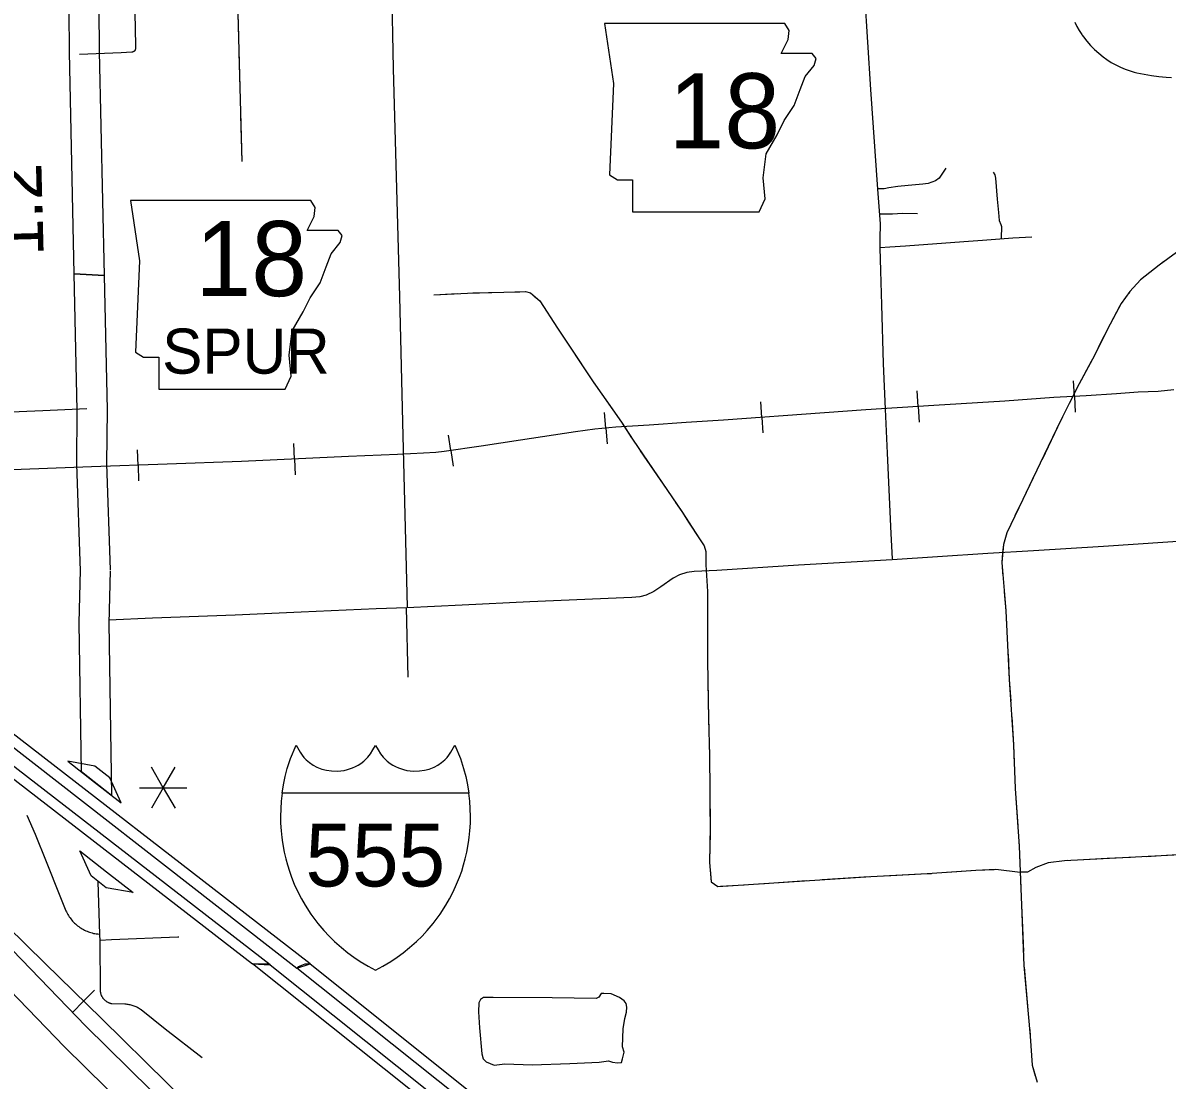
# Model space of a CAD drawing. Extents: x 309348 to 309445, y 336383 to 336484.
# Drawn here: x 309353.647 to 309355.577, y 336396.931 to 336398.714 of the extents above; entities that cross this region are included whole.
import ezdxf

# ---------------------------------------------------------------- set-up
doc = ezdxf.new("R2010")
doc.units = 0
doc.layers.add('R_Annotation', color=7, linetype='Continuous')

msp = doc.modelspace()

# ---------------------------------------------------------------- linework, layer by layer
at = {"layer": 'R_Annotation'}
for p, q in [((309353.7333, 336398.2905), (309353.7834, 336398.2881)), ((309355.4201, 336398.0838), (309355.4186, 336398.1102)), ((309355.1565, 336398.0669), (309355.1548, 336398.0932)), ((309355.4201, 336398.0838), (309355.4215, 336398.0575)), ((309354.8931, 336398.0486), (309354.8912, 336398.075)), ((309355.1565, 336398.0669), (309355.1583, 336398.0405)), ((309354.6296, 336398.0304), (309354.6274, 336398.0567)), ((309354.8931, 336398.0486), (309354.8949, 336398.0223)), ((309354.6296, 336398.0304), (309354.6319, 336398.0041)), ((309354.1047, 336397.9783), (309354.1034, 336398.0047)), ((309354.3683, 336397.9926), (309354.3645, 336398.0187)), ((309353.8408, 336397.9677), (309353.8399, 336397.9941)), ((309354.3683, 336397.9926), (309354.3721, 336397.9665)), ((309353.8408, 336397.9677), (309353.8417, 336397.9413)), ((309354.1047, 336397.9783), (309354.1059, 336397.9519)), ((309353.7225, 336397.4687), (309353.7674, 336397.4335)), ((309353.768, 336397.4605), (309353.7225, 336397.4687)), ((309353.7934, 336397.4405), (309353.768, 336397.4605)), ((309353.7963, 336397.4109), (309353.7456, 336397.4507)), ((309353.8833, 336397.4239), (309353.8633, 336397.4585)), ((309353.8833, 336397.4239), (309353.9033, 336397.4585)), ((309353.7674, 336397.4335), (309353.8122, 336397.3982)), ((309353.8122, 336397.3982), (309353.7934, 336397.4405)), ((309353.8433, 336397.4239), (309353.8833, 336397.4239)), ((309353.8833, 336397.4239), (309353.8633, 336397.3892)), ((309353.8833, 336397.4239), (309353.9233, 336397.4239)), ((309353.8833, 336397.4239), (309353.9033, 336397.3892)), ((309353.7425, 336397.3173), (309353.7875, 336397.2822)), ((309353.7615, 336397.2751), (309353.7425, 336397.3173)), ((309353.7871, 336397.2552), (309353.7615, 336397.2751)), ((309353.7875, 336397.2822), (309353.8326, 336397.2472)), ((309353.8326, 336397.2472), (309353.7871, 336397.2552)), ((309353.7489, 336397.0639), (309353.7674, 336397.0827)), ((309353.7489, 336397.0639), (309353.7304, 336397.045))]:
    msp.add_line(p, q, dxfattribs=at)
for points in [[(309355.0613, 336398.8347), (309355.0659, 336398.7616), (309355.076, 336398.6016), (309355.0881, 336398.4336), (309355.0927, 336398.375), (309355.0922, 336398.35), (309355.0918, 336398.3343), (309355.0931, 336398.2959), (309355.095, 336398.2386), (309355.0978, 336398.1397), (309355.101, 336398.0625), (309355.1042, 336397.9885), (309355.1107, 336397.8526), (309355.113, 336397.81)], [(309354.2686, 336398.7806), (309354.2709, 336398.6369), (309354.2817, 336398.252), (309354.2872, 336398.0176), (309354.2947, 336397.7289)], [(309353.8345, 336398.7634), (309353.8359, 336398.7078), (309353.8365, 336398.6711), (309353.8365, 336398.6709), (309353.8365, 336398.6707), (309353.8365, 336398.6704), (309353.8364, 336398.6702), (309353.8364, 336398.67), (309353.8364, 336398.6698), (309353.8363, 336398.6696), (309353.8363, 336398.6694), (309353.8362, 336398.6692), (309353.8362, 336398.669), (309353.8361, 336398.6688), (309353.836, 336398.6686), (309353.836, 336398.6684), (309353.8359, 336398.6682), (309353.8358, 336398.668), (309353.8357, 336398.6678), (309353.8356, 336398.6676), (309353.8354, 336398.6674), (309353.8353, 336398.6672), (309353.8352, 336398.667), (309353.8351, 336398.6669), (309353.8349, 336398.6667), (309353.8348, 336398.6666)], [(309353.7745, 336398.7393), (309353.775, 336398.6655), (309353.7834, 336398.2881), (309353.7333, 336398.2905), (309353.725, 336398.6647), (309353.7245, 336398.7341), (309352.759, 336398.7052), (309352.7612, 336398.5889), (309352.7591, 336398.5715), (309352.75, 336398.5454), (309352.7421, 336398.5309), (309352.7363, 336398.517), (309352.7352, 336398.1857), (309352.6852, 336398.1857), (309352.684, 336398.5168), (309352.6892, 336398.534), (309352.697, 336398.5525), (309352.7041, 336398.5657), (309352.7101, 336398.5829), (309352.7112, 336398.5914), (309352.709, 336398.7031), (309352.5905, 336398.6964), (309352.1735, 336398.6764)], [(309354.009, 336398.7299), (309354.0161, 336398.4802)], [(309354.009, 336398.7299), (309354.0101, 336398.6903)], [(309355.421, 336398.7152), (309355.4245, 336398.7079), (309355.4284, 336398.7009), (309355.4328, 336398.6942), (309355.4334, 336398.6933), (309355.4353, 336398.6906), (309355.4412, 336398.6831), (309355.4475, 336398.676), (309355.4542, 336398.6692), (309355.4612, 336398.6628), (309355.4686, 336398.6568), (309355.4747, 336398.6523), (309355.4751, 336398.652), (309355.4824, 336398.6473), (309355.49, 336398.643), (309355.4979, 336398.6392), (309355.5059, 336398.6358), (309355.5142, 336398.633), (309355.5211, 336398.6311), (309355.5256, 336398.6299), (309355.5378, 336398.6273), (309355.5501, 336398.6252), (309355.5624, 336398.6236), (309355.5749, 336398.6225), (309355.5842, 336398.622)], [(309353.8348, 336398.6666), (309353.8346, 336398.6664), (309353.8345, 336398.6663), (309353.8343, 336398.6661), (309353.8341, 336398.666), (309353.834, 336398.6658), (309353.8338, 336398.6657), (309353.8336, 336398.6656), (309353.8334, 336398.6655), (309353.8332, 336398.6654), (309353.8331, 336398.6653), (309353.8329, 336398.6652), (309353.8327, 336398.6651), (309353.8325, 336398.665), (309353.8323, 336398.6649), (309353.8321, 336398.6649), (309353.8319, 336398.6648), (309353.8316, 336398.6647), (309353.8314, 336398.6647), (309353.8312, 336398.6647), (309353.831, 336398.6646), (309353.8308, 336398.6646), (309353.8306, 336398.6646), (309353.8304, 336398.6646), (309353.8124, 336398.6637), (309353.7421, 336398.6609)], [(309354.0109, 336398.6639), (309354.0131, 336398.5847)], [(309354.0139, 336398.5583), (309354.0161, 336398.4802)], [(309355.2036, 336398.4689), (309355.1923, 336398.4522), (309355.1861, 336398.4478), (309355.1738, 336398.4432), (309355.1645, 336398.4419), (309355.1396, 336398.4398), (309355.1226, 336398.4383), (309355.1074, 336398.4355), (309355.0992, 336398.4339), (309355.0883, 336398.4339)], [(309355.2832, 336398.4624), (309355.2861, 336398.4579), (309355.2871, 336398.4522), (309355.2901, 336398.4169), (309355.292, 336398.394), (309355.2935, 336398.3807), (309355.2962, 336398.3738), (309355.2972, 336398.3706), (309355.2967, 336398.3511)], [(309355.1555, 336398.392), (309355.1305, 336398.3922), (309355.1133, 336398.3914), (309355.0917, 336398.3914)], [(309355.3483, 336398.3528), (309355.3164, 336398.3509), (309355.2651, 336398.3468), (309355.2417, 336398.3451), (309355.173, 336398.34), (309355.1352, 336398.3372), (309355.1089, 336398.3356), (309355.0927, 336398.3346)], [(309355.6426, 336398.3632), (309355.563, 336398.3052), (309355.5315, 336398.2807), (309355.5138, 336398.261), (309355.4991, 336398.2404), (309355.4804, 336398.206), (309355.4509, 336398.147), (309355.4244, 336398.0979), (309355.3969, 336398.0428), (309355.3625, 336397.9711), (309355.333, 336397.9101), (309355.3065, 336397.8541), (309355.3006, 336397.8344), (309355.2976, 336397.804), (309355.3016, 336397.7568), (309355.3045, 336397.7224), (309355.3104, 336397.6064), (309355.3173, 336397.4963), (309355.3203, 336397.4226), (309355.3271, 336397.3253), (309355.3311, 336397.2261), (309355.335, 336397.1238), (309355.3458, 336397.0049), (309355.3487, 336396.9558), (309355.3576, 336396.9273)], [(309354.0136, 336396.8031), (309353.9673, 336396.8491), (309353.8897, 336396.9254), (309353.7789, 336397.0345), (309353.6843, 336397.1272), (309353.6195, 336397.1908), (309353.565, 336397.2441), (309353.4663, 336397.3417), (309353.3869, 336397.4193), (309353.2997, 336397.5077), (309353.233, 336397.5744), (309353.1427, 336397.6622), (309353.067, 336397.7337), (309353.0349, 336397.7652), (309352.9659, 336397.8343), (309352.8944, 336397.907), (309352.8241, 336397.9743), (309352.7441, 336398.0518), (309352.686, 336398.1088), (309352.563, 336398.2306), (309352.4709, 336398.3202)], [(309355.5707, 336398.3108), (309355.563, 336398.3052), (309355.5315, 336398.2807), (309355.5138, 336398.261), (309355.5119, 336398.2583)], [(309353.744, 336397.7895), (309353.7376, 336397.9695), (309353.7384, 336398.0609), (309353.7333, 336398.2905)], [(309353.7834, 336398.2881), (309353.7885, 336398.0612), (309353.7877, 336397.9702), (309353.794, 336397.7913)], [(309354.3397, 336398.2552), (309354.3966, 336398.2582), (309354.458, 336398.2599), (309354.4943, 336398.2609), (309354.5029, 336398.2586), (309354.5184, 336398.245), (309354.5485, 336398.1988), (309354.6085, 336398.1083), (309354.6564, 336398.0403), (309354.6759, 336398.01), (309354.758, 336397.8898), (309354.7877, 336397.8439), (309354.7957, 336397.8317), (309354.7983, 336397.8225), (309354.7986, 336397.7997), (309354.8013, 336397.7548), (309354.8013, 336397.6383), (309354.8029, 336397.5396), (309354.8046, 336397.4788), (309354.8056, 336397.3583), (309354.8049, 336397.2979), (309354.8075, 336397.2649), (309354.8185, 336397.2575), (309355.0766, 336397.2742), (309355.1719, 336397.279), (309355.254, 336397.2846), (309355.2876, 336397.2864), (309355.3289, 336397.2815)], [(309354.3397, 336398.2552), (309354.3793, 336398.2573)], [(309354.4057, 336398.2585), (309354.458, 336398.2599), (309354.4849, 336398.2606)], [(309354.509, 336398.2533), (309354.5184, 336398.245), (309354.5485, 336398.1988), (309354.5549, 336398.1892)], [(309355.497, 336398.2365), (309355.4804, 336398.206), (309355.4605, 336398.1662)], [(309354.5695, 336398.1672), (309354.6085, 336398.1083), (309354.6135, 336398.1013)], [(309355.4486, 336398.1426), (309355.4244, 336398.0979), (309355.4117, 336398.0725)], [(309355.5881, 336398.0948), (309355.5615, 336398.0925), (309355.5278, 336398.091), (309355.4911, 336398.0883), (309355.44, 336398.0849), (309355.3855, 336398.0819), (309355.3029, 336398.0758), (309355.1833, 336398.0686), (309355.0685, 336398.0611), (309354.9988, 336398.0561), (309354.8284, 336398.044), (309354.7656, 336398.0399), (309354.7031, 336398.0357), (309354.6467, 336398.0319), (309354.6115, 336398.0289), (309354.5789, 336398.0243), (309354.4861, 336398.0099), (309354.4195, 336398.0001), (309354.3574, 336397.991), (309354.343, 336397.9895), (309354.3225, 336397.988), (309354.2786, 336397.9857), (309354.1957, 336397.9827), (309354.0151, 336397.974), (309353.8897, 336397.9694), (309353.7621, 336397.9649), (309353.6137, 336397.9596)], [(309355.5881, 336398.0948), (309355.5615, 336398.0925), (309355.5278, 336398.091), (309355.4911, 336398.0883), (309355.44, 336398.0849), (309355.3855, 336398.0819), (309355.3029, 336398.0758), (309355.1833, 336398.0686), (309355.0685, 336398.0611), (309354.9988, 336398.0561), (309354.8284, 336398.044), (309354.7656, 336398.0399), (309354.7031, 336398.0357), (309354.6467, 336398.0319), (309354.6115, 336398.0289), (309354.5789, 336398.0243), (309354.4861, 336398.0099), (309354.4195, 336398.0001), (309354.3574, 336397.991), (309354.343, 336397.9895), (309354.3225, 336397.988), (309354.2786, 336397.9857), (309354.1957, 336397.9827), (309354.0151, 336397.974), (309353.8897, 336397.9694), (309353.7621, 336397.9649), (309353.6137, 336397.9596)], [(309354.6287, 336398.0797), (309354.6564, 336398.0403), (309354.6732, 336398.0142)], [(309353.4045, 336398.049), (309353.4051, 336398.049), (309353.4057, 336398.049), (309353.4062, 336398.049), (309353.4068, 336398.049), (309353.4075, 336398.0491), (309353.4388, 336398.0505), (309353.5594, 336398.0553), (309353.6802, 336398.0602), (309353.7547, 336398.0636)], [(309355.3999, 336398.0489), (309355.3969, 336398.0428), (309355.3656, 336397.9775)], [(309354.688, 336397.9923), (309354.7327, 336397.9269)], [(309355.3541, 336397.9537), (309355.333, 336397.9101), (309355.3198, 336397.8823)], [(309354.7476, 336397.9051), (309354.758, 336397.8898), (309354.7695, 336397.8721)], [(309354.7695, 336397.8721), (309354.7877, 336397.8439), (309354.791, 336397.8388)], [(309355.7265, 336397.8484), (309355.6279, 336397.8417), (309355.4693, 336397.8309), (309355.351, 336397.8235), (309355.274, 336397.8189), (309355.1895, 336397.8134), (309355.1128, 336397.8085)], [(309355.3085, 336397.8584), (309355.3065, 336397.8541), (309355.3006, 336397.8344), (309355.2992, 336397.8202)], [(309355.1128, 336397.8085), (309354.9548, 336397.7991), (309354.817, 336397.7903), (309354.7789, 336397.7884), (309354.7666, 336397.7867), (309354.7539, 336397.7828), (309354.7432, 336397.7776), (309354.7227, 336397.763), (309354.711, 336397.7549), (309354.698, 336397.7487), (309354.6873, 336397.7458), (309354.6736, 336397.7445), (309354.5014, 336397.7373), (309354.3876, 336397.7321), (309354.294, 336397.7276), (309354.2423, 336397.7259), (309354.1162, 336397.7198), (309354.0044, 336397.7152), (309353.8653, 336397.7097), (309353.7913, 336397.7064)], [(309354.7984, 336397.8142), (309354.7986, 336397.7997), (309354.8013, 336397.7548), (309354.8013, 336397.735)], [(309355.2992, 336397.8202), (309355.2976, 336397.804), (309355.2996, 336397.7807)], [(309353.7414, 336397.7023), (309353.744, 336397.7911)], [(309353.794, 336397.7897), (309353.7914, 336397.7009)], [(309355.3018, 336397.7544), (309355.3045, 336397.7224), (309355.3069, 336397.6754)], [(309354.293, 336397.7271), (309354.296, 336397.6103)], [(309353.7456, 336397.4507), (309353.7414, 336397.7012)], [(309353.7914, 336397.702), (309353.7963, 336397.4109)], [(309354.8013, 336397.7086), (309354.8013, 336397.6383), (309354.8014, 336397.6294)], [(309355.3083, 336397.649), (309355.3104, 336397.6064), (309355.3127, 336397.5699)], [(309354.8019, 336397.603), (309354.8029, 336397.5396), (309354.8034, 336397.5238)], [(309353.5253, 336397.5741), (309354.1085, 336397.1198), (309354.1085, 336397.1198), (309354.1313, 336397.1267), (309353.5354, 336397.5879)], [(309353.4965, 336397.5422), (309354.0341, 336397.1267), (309354.0638, 336397.1249), (309353.5085, 336397.5543)], [(309355.3144, 336397.5435), (309355.3173, 336397.4963), (309355.3186, 336397.4644)], [(309354.0838, 336397.4145), (309354.086, 336397.429), (309354.0889, 336397.4428), (309354.0926, 336397.4561), (309354.0981, 336397.4732), (309354.1073, 336397.4956), (309354.1144, 336397.4837), (309354.1175, 336397.4788), (309354.1207, 336397.4748), (309354.1245, 336397.471), (309354.1302, 336397.4662), (309354.136, 336397.4621), (309354.1424, 336397.4585), (309354.1506, 336397.4554), (309354.1587, 336397.4534), (309354.1673, 336397.4522), (309354.1765, 336397.452), (309354.1831, 336397.4525), (309354.1885, 336397.4532), (309354.1943, 336397.4544), (309354.2025, 336397.4574), (309354.2077, 336397.4597), (309354.2122, 336397.462), (309354.2165, 336397.4649), (309354.2216, 336397.4689), (309354.2283, 336397.4755), (309354.2331, 336397.4812), (309354.237, 336397.4877), (309354.2413, 336397.4952)], [(309354.2413, 336397.4952), (309354.2457, 336397.4877), (309354.2496, 336397.4812), (309354.2543, 336397.4755), (309354.261, 336397.4689), (309354.2662, 336397.4649), (309354.2705, 336397.462), (309354.2749, 336397.4597), (309354.2802, 336397.4574), (309354.2883, 336397.4544), (309354.2942, 336397.4532), (309354.2996, 336397.4525), (309354.3062, 336397.452), (309354.3153, 336397.4522), (309354.324, 336397.4534), (309354.332, 336397.4554), (309354.3402, 336397.4585), (309354.3466, 336397.4621), (309354.3524, 336397.4662), (309354.3581, 336397.471), (309354.362, 336397.4748), (309354.3652, 336397.4788), (309354.3683, 336397.4837), (309354.3753, 336397.4956), (309354.3846, 336397.4732), (309354.39, 336397.4561), (309354.3938, 336397.4428), (309354.3967, 336397.429), (309354.3989, 336397.4145)], [(309354.8041, 336397.4974), (309354.8046, 336397.4788), (309354.8051, 336397.4182)], [(309355.3196, 336397.438), (309355.3203, 336397.4226), (309355.3248, 336397.359)], [(309354.084, 336397.4145), (309354.0824, 336397.4015), (309354.0815, 336397.3881), (309354.0811, 336397.3756), (309354.0813, 336397.3643), (309354.082, 336397.351), (309354.0831, 336397.3397), (309354.0843, 336397.3313), (309354.0872, 336397.3153), (309354.0899, 336397.3041), (309354.0927, 336397.2939), (309354.096, 336397.2834), (309354.0998, 336397.2729), (309354.1044, 336397.2614), (309354.1105, 336397.2482), (309354.1166, 336397.2364), (309354.1228, 336397.2257), (309354.1324, 336397.2108), (309354.1443, 336397.1949), (309354.1542, 336397.1832), (309354.1629, 336397.1738), (309354.1724, 336397.1644), (309354.1839, 336397.1542), (309354.1945, 336397.1457), (309354.2046, 336397.1383), (309354.2157, 336397.1309), (309354.2288, 336397.1231), (309354.2413, 336397.1164)], [(309354.3989, 336397.4145), (309354.0838, 336397.4145)], [(309354.2413, 336397.1164), (309354.2539, 336397.1231), (309354.267, 336397.1309), (309354.278, 336397.1383), (309354.2881, 336397.1457), (309354.2988, 336397.1542), (309354.3103, 336397.1644), (309354.3198, 336397.1738), (309354.3285, 336397.1832), (309354.3384, 336397.1949), (309354.3502, 336397.2108), (309354.3599, 336397.2257), (309354.366, 336397.2364), (309354.3722, 336397.2482), (309354.3782, 336397.2614), (309354.3829, 336397.2729), (309354.3867, 336397.2834), (309354.39, 336397.2939), (309354.3928, 336397.3041), (309354.3954, 336397.3153), (309354.3984, 336397.3313), (309354.3996, 336397.3397), (309354.4007, 336397.351), (309354.4014, 336397.3643), (309354.4015, 336397.3756), (309354.4012, 336397.3881), (309354.4002, 336397.4015), (309354.3987, 336397.4145), (309354.084, 336397.4145)], [(309354.8053, 336397.3917), (309354.8056, 336397.3583), (309354.8051, 336397.3125)], [(309353.6534, 336397.3776), (309353.6671, 336397.3455), (309353.6856, 336397.2994), (309353.7091, 336397.2418), (309353.7192, 336397.2164), (309353.7202, 336397.2143), (309353.7212, 336397.2123), (309353.7223, 336397.2102), (309353.7235, 336397.2082), (309353.7248, 336397.2063), (309353.7261, 336397.2044), (309353.7275, 336397.2026), (309353.729, 336397.2007), (309353.7305, 336397.199), (309353.732, 336397.1973), (309353.7337, 336397.1957), (309353.7354, 336397.1941), (309353.7371, 336397.1925), (309353.7389, 336397.1911), (309353.7407, 336397.1897), (309353.7426, 336397.1883), (309353.7446, 336397.1871), (309353.7465, 336397.1859), (309353.7486, 336397.1847), (309353.7506, 336397.1837), (309353.7527, 336397.1827), (309353.7548, 336397.1818), (309353.757, 336397.1809), (309353.7592, 336397.1802), (309353.7614, 336397.1795), (309353.7636, 336397.1789), (309353.7659, 336397.1783), (309353.7681, 336397.1779), (309353.7704, 336397.1775), (309353.7727, 336397.1772), (309353.7759, 336397.1769)], [(309356.3641, 336397.3613), (309356.2607, 336397.3562), (309356.2139, 336397.3531), (309356.1573, 336397.3494), (309356.0097, 336397.3396), (309355.9193, 336397.3316), (309355.7538, 336397.323), (309355.6763, 336397.3156), (309355.5668, 336397.3088), (309355.4037, 336397.3008), (309355.3761, 336397.2971), (309355.3551, 336397.2891), (309355.341, 336397.2817), (309355.3289, 336397.2815)], [(309355.3266, 336397.3326), (309355.3271, 336397.3253), (309355.33, 336397.2535)], [(309355.5148, 336397.3063), (309355.4752, 336397.3043)], [(309355.6203, 336397.3121), (309355.5668, 336397.3088), (309355.5412, 336397.3075)], [(309355.4093, 336397.3011), (309355.4037, 336397.3008), (309355.3761, 336397.2971), (309355.3551, 336397.2891), (309355.341, 336397.2817), (309355.3336, 336397.2816)], [(309355.4752, 336397.3043), (309355.4357, 336397.3024)], [(309354.8058, 336397.2862), (309354.8075, 336397.2649), (309354.8185, 336397.2575), (309354.8235, 336397.2578)], [(309354.8894, 336397.262), (309354.9685, 336397.2672)], [(309354.9948, 336397.2689), (309355.0739, 336397.274)], [(309355.1003, 336397.2754), (309355.1719, 336397.279), (309355.1794, 336397.2795)], [(309355.2057, 336397.2813), (309355.254, 336397.2846), (309355.2848, 336397.2862)], [(309355.311, 336397.2836), (309355.3289, 336397.2815)], [(309353.7731, 336397.2652), (309353.7759, 336397.1769)], [(309354.8235, 336397.2578), (309354.8631, 336397.2603)], [(309355.331, 336397.2271), (309355.3311, 336397.2261), (309355.3325, 336397.1875)], [(309355.1101, 336395.7269), (309355.0541, 336395.7821), (309354.9693, 336395.8657), (309354.859, 336395.9729), (309354.7754, 336396.0553), (309354.7166, 336396.1129), (309354.63, 336396.1977), (309354.5325, 336396.2941), (309354.4356, 336396.391), (309354.3259, 336396.4958), (309354.2344, 336396.5867), (309354.1532, 336396.6655), (309354.0624, 336396.7546), (309354.0163, 336396.8003), (309354.0136, 336396.8031), (309353.9673, 336396.8491), (309353.8897, 336396.9254), (309353.7789, 336397.0345), (309353.6843, 336397.1272), (309353.6195, 336397.1908)], [(309353.7759, 336397.1769), (309353.7762, 336397.165), (309353.7767, 336397.0829)], [(309353.9095, 336397.1719), (309353.9079, 336397.1718), (309353.7963, 336397.1673), (309353.7761, 336397.1665)], [(309355.3325, 336397.1875), (309355.3341, 336397.1479)], [(309355.8464, 336395.7269), (309355.6782, 336395.8412), (309355.3766, 336396.0548), (309355.2829, 336396.1307), (309354.0341, 336397.1267), (309354.053, 336397.127), (309354.0595, 336397.127), (309354.0638, 336397.1249), (309355.2935, 336396.1439), (309355.3868, 336396.0684), (309355.6878, 336395.8552), (309355.8767, 336395.7269)], [(309355.9204, 336395.7269), (309355.6993, 336395.8772), (309355.3991, 336396.0898), (309355.3064, 336396.1648), (309354.1085, 336397.1198)], [(309354.1313, 336397.1267), (309355.317, 336396.1781), (309355.4094, 336396.1033), (309355.7089, 336395.8912), (309355.9507, 336395.7269)], [(309355.3352, 336397.1215), (309355.3424, 336397.0426)], [(309353.7767, 336397.0829), (309353.7768, 336397.0821), (309353.7768, 336397.0812), (309353.7769, 336397.0804), (309353.777, 336397.0796), (309353.7772, 336397.0788), (309353.7774, 336397.078), (309353.7776, 336397.0772), (309353.7778, 336397.0764), (309353.778, 336397.0756), (309353.7783, 336397.0748), (309353.7786, 336397.0741), (309353.779, 336397.0733), (309353.7793, 336397.0726), (309353.7797, 336397.0718), (309353.7801, 336397.0711), (309353.7806, 336397.0704), (309353.781, 336397.0697), (309353.7815, 336397.0691), (309353.782, 336397.0684), (309353.7825, 336397.0678), (309353.7831, 336397.0672), (309353.7837, 336397.0666), (309353.7843, 336397.066), (309353.7849, 336397.0654), (309353.7855, 336397.0649), (309353.7862, 336397.0644), (309353.7868, 336397.0639), (309353.7875, 336397.0634), (309353.7882, 336397.063), (309353.7889, 336397.0626), (309353.7896, 336397.0622), (309353.7904, 336397.0618), (309353.7911, 336397.0615), (309353.7919, 336397.0612), (309353.7927, 336397.0609), (309353.7934, 336397.0606), (309353.7942, 336397.0604), (309353.795, 336397.0602), (309353.7958, 336397.06), (309353.7967, 336397.0599), (309353.8183, 336397.0593), (309353.8201, 336397.0592), (309353.8218, 336397.059), (309353.8236, 336397.0588), (309353.8253, 336397.0585), (309353.827, 336397.0581), (309353.8287, 336397.0577), (309353.8304, 336397.0572), (309353.8321, 336397.0567), (309353.8338, 336397.0561), (309353.8354, 336397.0555), (309353.837, 336397.0548), (309353.8386, 336397.0541), (309353.8402, 336397.0533), (309353.8417, 336397.0524), (309353.8432, 336397.0515), (309353.8447, 336397.0506), (309353.8461, 336397.0496), (309353.8867, 336397.0174), (309353.9489, 336396.9689)], [(309354.6137, 336397.0686), (309354.5394, 336397.0696), (309354.4396, 336397.0702), (309354.4235, 336397.0699), (309354.4185, 336397.0665), (309354.4157, 336397.0609), (309354.4148, 336397.0457), (309354.417, 336397.0191), (309354.4207, 336396.975), (309354.4232, 336396.9664), (309354.4278, 336396.9614), (309354.4415, 336396.9561), (309354.4594, 336396.9583), (309354.5056, 336396.9565), (309354.5691, 336396.9586), (309354.6187, 336396.9611), (309354.6342, 336396.963), (309354.641, 336396.9611), (309354.6497, 336396.9596), (309354.6562, 336396.9605), (309354.6581, 336396.9664), (309354.6609, 336396.9781), (309354.6578, 336396.9868), (309354.659, 336397.0175), (309354.6618, 336397.0346), (309354.6649, 336397.0451), (309354.6652, 336397.0535), (309354.6643, 336397.0597), (309354.6609, 336397.0646), (309354.6528, 336397.0702), (309354.6389, 336397.0761), (309354.6265, 336397.077), (309354.6218, 336397.0767), (309354.6178, 336397.0708), (309354.6137, 336397.0686)], [(309355.3448, 336397.0163), (309355.3458, 336397.0049), (309355.3487, 336396.9558), (309355.3542, 336396.9381)]]:
    msp.add_lwpolyline(points, dxfattribs=at)
for points in [[(309354.6276, 336398.7132), (309354.6429, 336398.6117), (309354.6361, 336398.4577), (309354.6496, 336398.4492), (309354.675, 336398.4492), (309354.675, 336398.3951), (309354.8883, 336398.3951), (309354.8984, 336398.4171), (309354.895, 336398.4526), (309354.9001, 336398.4932), (309354.9187, 336398.5254), (309354.9306, 336398.5491), (309354.9475, 336398.5745), (309354.9576, 336398.6015), (309354.9661, 336398.6235), (309354.9813, 336398.6421), (309354.9847, 336398.654), (309354.978, 336398.6625), (309354.9255, 336398.6625), (309354.9373, 336398.6861), (309354.939, 336398.7014), (309354.932, 336398.7131)], [(309353.8282, 336398.4144), (309353.8434, 336398.3128), (309353.8366, 336398.1588), (309353.8502, 336398.1504), (309353.8756, 336398.1504), (309353.8756, 336398.0962), (309354.0888, 336398.0962), (309354.0989, 336398.1182), (309354.0956, 336398.1537), (309354.1006, 336398.1944), (309354.1193, 336398.2265), (309354.1311, 336398.2502), (309354.148, 336398.2756), (309354.1582, 336398.3027), (309354.1666, 336398.3247), (309354.1819, 336398.3433), (309354.1853, 336398.3551), (309354.1785, 336398.3636), (309354.126, 336398.3636), (309354.1379, 336398.3873), (309354.1396, 336398.4025), (309354.1325, 336398.4142)], [(309353.1129, 336397.6665), (309353.0365, 336397.6637), (309353.0777, 336397.6309), (309353.139, 336397.5691), (309353.2366, 336397.4739), (309353.484, 336397.2273), (309353.7168, 336396.987), (309354.3851, 336396.3291), (309354.4091, 336396.3756), (309353.7529, 336397.0218), (309353.5192, 336397.2628), (309353.2718, 336397.5096), (309353.1742, 336397.6046)]]:
    msp.add_lwpolyline(points, close=True, dxfattribs=at)
msp.add_arc((309354.1293, 336397.0925), 0.0343, 86.6821, 127.2401, dxfattribs=at)

# ---------------------------------------------------------------- texts
for s, height, p in [('18', 0.12664, (309354.7356, 336398.5024)), ('18', 0.12664, (309353.9376, 336398.2531)), ('SPUR', 0.07606, (309353.8815, 336398.1223)), ('555', 0.10564, (309354.1232, 336397.2574))]:
    msp.add_text(s, height=height, dxfattribs=at).set_placement(p)
msp.add_text('1.2', height=0.08451, rotation=91.473, dxfattribs=at).set_placement((309353.6817, 336398.3213))

doc.saveas('drawing.dxf')
